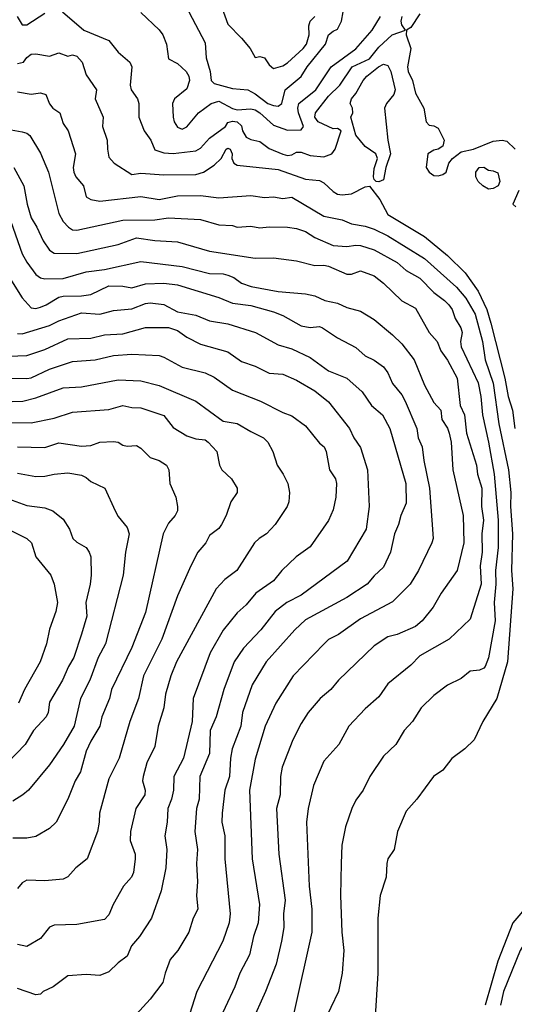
# Model space of a CAD drawing. Header units: metres. Extents: x -46681 to -43747, y -240911 to -237677.
# Tile 265 of 656: x -45407 to -45353, y -240056 to -239948. Entities that reach past the tile are written whole.
import ezdxf

# ---------------------------------------------------------------- set-up
doc = ezdxf.new("R2010")
doc.units = ezdxf.units.M
doc.layers.add('CONTOUR_INDEX', color=1, linetype='Continuous')
doc.layers.add('CONTOUR_INTER', color=3, linetype='Continuous')

msp = doc.modelspace()

# ---------------------------------------------------------------- linework, layer by layer
at = {"layer": 'CONTOUR_INDEX'}
for points, elevation in [([(-45388.38, -239947.52), (-45386.6, -239950.88), (-45386.49, -239952.52), (-45386.04, -239954.02), (-45385.93, -239955.02), (-45385.6, -239955.33), (-45383.6, -239955.88), (-45381.92, -239956.02), (-45381.1, -239956.47), (-45379.73, -239957.52), (-45379.1, -239957.75), (-45378.6, -239957.82), (-45378.19, -239957.52), (-45377.85, -239956.02), (-45376.1, -239954.56), (-45375.43, -239953.52), (-45373.41, -239951.02), (-45373.1, -239950.02), (-45372.6, -239949.6), (-45372.1, -239949.39), (-45371.67, -239948.52), (-45371.48, -239947.52)], 85), ([(-45408.6, -239960.25), (-45406.6, -239960.62), (-45406.1, -239960.75), (-45405.76, -239961.02), (-45404.6, -239962.94), (-45403.7, -239965.02), (-45402.58, -239969.52), (-45402.1, -239970.42), (-45401.51, -239971.02), (-45401.1, -239971.3), (-45400.6, -239971.34), (-45395.6, -239970.27), (-45392.1, -239970.23), (-45390.6, -239969.99), (-45387.1, -239970.18), (-45385.1, -239970.76), (-45383.6, -239970.83), (-45383.1, -239971.01), (-45381.6, -239970.9), (-45380.6, -239971.11), (-45379.6, -239971), (-45377.6, -239971.02), (-45376.6, -239971.16), (-45375.6, -239971.5), (-45374.6, -239972.15), (-45372.6, -239973.03), (-45371.1, -239973.15), (-45370.1, -239972.99), (-45369.6, -239973.03), (-45368.1, -239973.51), (-45365.6, -239974.9), (-45364.6, -239975.76), (-45363.1, -239976.6), (-45361.6, -239978.18), (-45360.42, -239979.02), (-45359.93, -239979.52), (-45359.59, -239980.02), (-45359.25, -239981.02), (-45358.63, -239982.02), (-45358.47, -239982.52), (-45358.67, -239983.52), (-45358.6, -239984.08), (-45356.72, -239988.02), (-45356.43, -239989.52), (-45356.26, -239991.52), (-45355.6, -239994.52), (-45355, -239998.02), (-45354.56, -240003.02), (-45354.56, -240006.02), (-45354.85, -240008.52), (-45354.79, -240010.02), (-45354.99, -240012.02), (-45354.88, -240014.02), (-45355.6, -240018.07), (-45355.96, -240019.02), (-45356.1, -240019.21), (-45356.6, -240019.41), (-45357.6, -240019.54), (-45358.6, -240020.32), (-45360.1, -240021.06), (-45361.6, -240022.19), (-45362.96, -240023.52), (-45363.9, -240025.02), (-45364.82, -240026.02), (-45365.75, -240027.52), (-45367.1, -240028.81), (-45368.57, -240031.02), (-45369.32, -240032.52), (-45370.1, -240033.62), (-45370.55, -240034.52), (-45371.25, -240036.52), (-45371.64, -240038.52), (-45371.72, -240040.52), (-45371.77, -240044.02), (-45371.65, -240048.02), (-45371.43, -240050.02), (-45371.61, -240052.52), (-45372.02, -240054.52), (-45373.69, -240058.02)], 90), ([(-45409.1, -239985.17), (-45406.1, -239985.05), (-45404.1, -239984.4), (-45401.6, -239983.23), (-45399.1, -239983.16), (-45397.6, -239982.78), (-45395.6, -239982.67), (-45393.1, -239981.97), (-45390.6, -239981.98), (-45389.6, -239982.31), (-45388.6, -239983.04), (-45387.1, -239983.79), (-45384.1, -239984.63), (-45382.6, -239985.71), (-45381.1, -239986.21), (-45379.6, -239986.99), (-45378.1, -239987.09), (-45376.6, -239987.74), (-45374.6, -239988.91), (-45373.1, -239990.11), (-45370.82, -239993.02), (-45370.34, -239994.02), (-45369.6, -239995.08), (-45368.82, -239997.52), (-45368.66, -240001.52), (-45368.97, -240004.02), (-45371.07, -240007.52), (-45376.1, -240011.23), (-45377.65, -240012.02), (-45378.93, -240013.02), (-45380.5, -240015.02), (-45382.4, -240017.02), (-45383.43, -240018.52), (-45384.56, -240021.52), (-45385.39, -240024.52), (-45386.04, -240026.02), (-45386.11, -240028.52), (-45387.17, -240031.02), (-45387.25, -240033.52), (-45387.54, -240034.52), (-45387.7, -240037.02), (-45387.43, -240039.02), (-45387.52, -240040.52), (-45387.41, -240042.52), (-45387.52, -240044.02), (-45387.38, -240045.52), (-45387.9, -240046.52), (-45388.38, -240048.02), (-45389.57, -240050.02), (-45390.4, -240051.02), (-45390.97, -240052.52), (-45391.21, -240053.52), (-45392.6, -240055.36), (-45394.14, -240057.02)], 95), ([(-45407.1, -239997.9), (-45405.1, -239998.27), (-45404.1, -239998.23), (-45403.1, -239997.99), (-45401.6, -239997.85), (-45400.1, -239998.11), (-45399.6, -239998.36), (-45399.1, -239998.81), (-45397.55, -239999.52), (-45396.44, -240002.02), (-45396.1, -240002.63), (-45395.1, -240003.84), (-45394.9, -240004.52), (-45395.29, -240006.52), (-45395.56, -240009.02), (-45397.48, -240016.52), (-45398.27, -240018.02), (-45399.2, -240020.52), (-45400.22, -240022.52), (-45400.92, -240025.52), (-45402.09, -240027.52), (-45403.6, -240029.76), (-45405.91, -240032.52), (-45406.53, -240033.02), (-45407.6, -240033.71)], 100)]:
    msp.add_lwpolyline(points, dxfattribs=dict(at, elevation=elevation))
at = {"layer": 'CONTOUR_INTER'}
for points, elevation in [([(-45407.14, -239948.02), (-45406.6, -239948.91), (-45406.1, -239948.92), (-45404.1, -239947.66)], 87), ([(-45402.18, -239947.52), (-45399.86, -239949.52), (-45397.1, -239950.64), (-45396.1, -239951.92), (-45394.81, -239953.02), (-45394.6, -239953.52), (-45394.79, -239955.52), (-45394.68, -239956.02), (-45394, -239957.02), (-45393.82, -239957.52), (-45393.84, -239959.02), (-45393.27, -239960.52), (-45392.52, -239961.52), (-45392.1, -239962.57), (-45391.1, -239962.89), (-45390.1, -239962.98), (-45387.6, -239962.7), (-45387.1, -239962.39), (-45386.1, -239961.29), (-45384.35, -239960.02), (-45384.1, -239959.61), (-45383.6, -239959.46), (-45383.1, -239959.52), (-45382.6, -239959.95), (-45382.51, -239960.52), (-45382.1, -239961.19), (-45381.6, -239961.44), (-45380.6, -239961.68), (-45379.6, -239962.42), (-45378.1, -239963.05), (-45377.6, -239963.19), (-45377.1, -239963.11), (-45376.6, -239962.83), (-45376.1, -239962.84), (-45375.1, -239963.19), (-45373.6, -239963.35), (-45372.72, -239963.02), (-45372.38, -239962.52), (-45371.72, -239960.52), (-45372.1, -239960.24), (-45372.6, -239960.27), (-45374.24, -239959.52), (-45374.61, -239959.02), (-45374.52, -239958.52), (-45373.1, -239956.72), (-45371.86, -239955.52), (-45370.51, -239953.52), (-45368.6, -239952.64), (-45367.6, -239951.35), (-45366.15, -239950.02), (-45364.67, -239949.52), (-45365.1, -239948.94), (-45365.17, -239948.52), (-45365.05, -239948.02)], 87), ([(-45393.6, -239947.56), (-45391.6, -239949.46), (-45391.23, -239950.02), (-45390.8, -239951.02), (-45390.6, -239952.64), (-45389.6, -239953.14), (-45388.67, -239954.02), (-45388.36, -239954.52), (-45388.29, -239955.02), (-45388.6, -239955.92), (-45389.93, -239957.02), (-45390.15, -239957.52), (-45390.09, -239959.02), (-45389.98, -239959.52), (-45389.6, -239960.09), (-45389.1, -239960.31), (-45388.6, -239960.07), (-45387.33, -239958.52), (-45385.93, -239957.52), (-45385.1, -239957.27), (-45383.6, -239958.07), (-45383.1, -239958.21), (-45381.6, -239958.11), (-45381.1, -239958.2), (-45380.59, -239958.52), (-45379.1, -239959.88), (-45378.1, -239960.25), (-45377.6, -239960.42), (-45376.1, -239960.41), (-45375.84, -239960.02), (-45376.37, -239958.52), (-45376.47, -239958.02), (-45376.34, -239957.52), (-45374.5, -239956.02), (-45372.8, -239953.52), (-45370.1, -239951.54), (-45368.33, -239949.52), (-45367.41, -239948.02)], 86), ([(-45384.77, -239947.02), (-45384.1, -239948.85), (-45382.6, -239950.38), (-45381.68, -239951.52), (-45381.1, -239952.48), (-45380.6, -239952.4), (-45380.1, -239952.54), (-45379.6, -239953.3), (-45379.1, -239953.68), (-45378.1, -239953.41), (-45377.6, -239953.06), (-45375.87, -239951.52), (-45375.49, -239951.02), (-45375.22, -239950.02), (-45375.24, -239949.02), (-45375.1, -239948.52), (-45374.6, -239948)], 84), ([(-45363.1, -239947.72), (-45364.1, -239949.21), (-45364.56, -239949.52), (-45364.59, -239950.02), (-45364.08, -239951.52), (-45364.48, -239953.52), (-45364.38, -239954.02), (-45363.91, -239955.02), (-45363.6, -239956.38), (-45362.66, -239958.02), (-45362.42, -239959.52), (-45362.1, -239959.89), (-45361.6, -239959.96), (-45361.1, -239960.23), (-45360.45, -239961.52), (-45360.6, -239962.19), (-45361.1, -239962.49), (-45361.6, -239962.6), (-45362.23, -239963.02), (-45362.42, -239964.52), (-45362.1, -239965.03), (-45361.6, -239965.37), (-45361.1, -239965.42), (-45360.6, -239965.27), (-45360.22, -239965.02), (-45359.95, -239964.02), (-45359.54, -239963.52), (-45358.6, -239962.8), (-45357.25, -239962.52), (-45355.1, -239961.62), (-45354.1, -239961.54), (-45353.6, -239961.65), (-45352.7, -239962.52)], 87), ([(-45407.1, -239953.14), (-45406.45, -239953.02), (-45406.1, -239952.48), (-45405.6, -239952.13), (-45405.1, -239952.11), (-45403.6, -239952.36), (-45402.6, -239951.99), (-45401.6, -239952.35), (-45401.1, -239952.19), (-45400.6, -239952.33), (-45400.05, -239953.02), (-45399.6, -239954.39), (-45398.48, -239956.02), (-45398.6, -239957.02), (-45397.74, -239959.02), (-45397.81, -239960.02), (-45397.3, -239961.52), (-45397.28, -239962.52), (-45397.1, -239963.37), (-45396.55, -239964.02), (-45394.6, -239965.27), (-45393.6, -239965.14), (-45391.1, -239965.3), (-45387.6, -239965.27), (-45386.76, -239965.02), (-45385.6, -239964.27), (-45384.83, -239963.52), (-45384.28, -239962.52), (-45384.1, -239962.4), (-45383.84, -239962.52), (-45383.64, -239963.02), (-45383.67, -239963.52), (-45383.44, -239964.02), (-45383.1, -239964.27), (-45378.6, -239964.74), (-45375.6, -239965.77), (-45374.1, -239965.94), (-45373.6, -239966.19), (-45372.6, -239967.13), (-45372.1, -239967.41), (-45371.6, -239967.48), (-45370.6, -239967.38), (-45369.1, -239966.62), (-45368.6, -239966.56), (-45367.48, -239968.02), (-45366.6, -239969.65), (-45362.6, -239972.03), (-45360.1, -239974.11), (-45358.16, -239976.02), (-45356.74, -239978.02), (-45355.79, -239980.02), (-45355.34, -239981.52), (-45353.83, -239987.52), (-45353.45, -239989.52), (-45352.97, -239991.02), (-45352.72, -239993.02)], 88), ([(-45367.64, -239953.52), (-45367.1, -239953.23), (-45366.6, -239953.35), (-45366.27, -239954.02), (-45365.82, -239956.02), (-45365.97, -239956.52), (-45366.75, -239957.52), (-45366.99, -239958.02), (-45366.63, -239961.52), (-45366.33, -239963.02), (-45366.82, -239964.52), (-45367.1, -239965.86), (-45367.6, -239966.08), (-45367.88, -239966.02), (-45368.1, -239965.82), (-45368.17, -239965.52), (-45368.1, -239964.62), (-45367.74, -239963.52), (-45367.92, -239963.02), (-45369.1, -239962.21), (-45370.1, -239960.98), (-45370.65, -239959.02), (-45370.44, -239958.52), (-45370.49, -239958.02), (-45370.74, -239957.52), (-45370.59, -239957.02), (-45370.1, -239956.44), (-45369.32, -239955.02), (-45368.9, -239954.52), (-45367.64, -239953.52)], 88), ([(-45407.1, -239956.24), (-45405.6, -239956.49), (-45404.6, -239956.37), (-45404.02, -239956.52), (-45403.6, -239957.55), (-45403.23, -239958.02), (-45402.47, -239958.52), (-45402.1, -239959.69), (-45401.56, -239960.52), (-45400.76, -239963.02), (-45401.01, -239964.52), (-45400.96, -239965.02), (-45400.73, -239965.52), (-45399.89, -239966.52), (-45399.6, -239967.72), (-45399.1, -239968.01), (-45398.1, -239968.19), (-45393.6, -239967.66), (-45391.6, -239967.99), (-45389.6, -239967.61), (-45387.1, -239967.58), (-45385.1, -239967.82), (-45381.6, -239967.55), (-45380.1, -239967.79), (-45379.1, -239967.7), (-45378.1, -239967.9), (-45377.1, -239967.75), (-45373.6, -239969.82), (-45371.6, -239970.23), (-45370.6, -239970.67), (-45369.1, -239970.9), (-45368.1, -239971.25), (-45366.6, -239971.99), (-45362.6, -239974.44), (-45359.1, -239977.59), (-45358.1, -239978.78), (-45357.06, -239980.52), (-45356.27, -239983.52), (-45355.97, -239985.52), (-45355.1, -239988.05), (-45354.46, -239992.52), (-45353.42, -239997.52), (-45353.17, -240000.02), (-45353.19, -240001.52), (-45352.98, -240004.52), (-45353.1, -240008.52), (-45352.95, -240010.52), (-45353.54, -240018.52), (-45354.7, -240022.52), (-45356.24, -240025.02), (-45357.18, -240027.02), (-45358.19, -240028.02), (-45359.6, -240029.06), (-45360.6, -240030.35), (-45361.62, -240031.02), (-45363.46, -240033.52), (-45364.6, -240034.8), (-45365.55, -240037.02), (-45365.93, -240039.02), (-45366.6, -240040.02), (-45366.74, -240040.52), (-45366.8, -240042.02), (-45367.45, -240044.02), (-45367.72, -240046.52), (-45367.7, -240052.52), (-45368.12, -240059.02)], 89), ([(-45407.5, -239964.52), (-45406.4, -239966.52), (-45406.04, -239968.52), (-45405.6, -239970.02), (-45404.99, -239971.02), (-45404.3, -239972.52), (-45403.6, -239973.53), (-45403.1, -239973.87), (-45400.6, -239973.91), (-45396.1, -239972.93), (-45394.1, -239972.19), (-45392.1, -239972.5), (-45389.6, -239972.62), (-45386.1, -239973.64), (-45381.1, -239974.43), (-45379.1, -239974.37), (-45376.6, -239974.7), (-45374.6, -239975.2), (-45373.6, -239975.17), (-45373.1, -239975.27), (-45371.1, -239976.15), (-45370.6, -239976.16), (-45369.6, -239975.79), (-45368.1, -239976.35), (-45367.1, -239977.14), (-45365.1, -239979.08), (-45363.6, -239979.86), (-45362.11, -239982.52), (-45361.21, -239983.52), (-45360.8, -239984.52), (-45360.1, -239985.55), (-45359.02, -239987.52), (-45358.71, -239990.52), (-45358.23, -239991.52), (-45358, -239993.52), (-45356.91, -239997.02), (-45356.81, -239998.02), (-45356.35, -239999.52), (-45356.37, -240001.52), (-45356.14, -240003.02), (-45356.32, -240004.52), (-45356.3, -240006.52), (-45356.52, -240008.02), (-45356.41, -240010.02), (-45357.6, -240013.86), (-45359.89, -240016.02), (-45363.1, -240017.86), (-45364.1, -240018.85), (-45366.6, -240020.89), (-45367.6, -240022.34), (-45369.1, -240023.64), (-45370.86, -240025.52), (-45371.97, -240027.52), (-45373.6, -240029.36), (-45374.73, -240032.02), (-45375.33, -240034.52), (-45375.49, -240036.02), (-45375.23, -240043.02), (-45374.92, -240045.52), (-45374.93, -240048.02), (-45376.94, -240057.02)], 91), ([(-45356.62, -239964.52), (-45356.1, -239964.46), (-45355.6, -239964.8), (-45355.1, -239964.86), (-45354.6, -239965.1), (-45354.36, -239966.02), (-45354.55, -239966.52), (-45355.1, -239966.81), (-45355.6, -239966.86), (-45356.23, -239966.52), (-45356.72, -239966.02), (-45356.99, -239965.52), (-45356.99, -239965.02), (-45356.62, -239964.52)], 88), ([(-45352.3, -239967.02), (-45352.94, -239968.52), (-45352.6, -239968.8)], 87), ([(-45408.1, -239969.68), (-45406.6, -239973.93), (-45406.1, -239974.85), (-45405.1, -239976.2), (-45404.6, -239976.56), (-45404.1, -239976.67), (-45402.1, -239976.64), (-45399.6, -239975.92), (-45397.6, -239975.64), (-45393.6, -239974.77), (-45389.1, -239975.33), (-45386.1, -239976.09), (-45384.6, -239976.13), (-45384.1, -239976.26), (-45383.44, -239976.52), (-45382.6, -239977.14), (-45381.55, -239977.52), (-45378.6, -239978.04), (-45375.6, -239978.3), (-45374.6, -239978.54), (-45373.5, -239979.02), (-45372.1, -239979.32), (-45371.1, -239979.81), (-45369.6, -239980.19), (-45368.1, -239981.11), (-45366.1, -239982.77), (-45365.1, -239983.76), (-45363.75, -239985.52), (-45362.6, -239988.27), (-45361.6, -239990.16), (-45360.82, -239991.02), (-45360.7, -239992.02), (-45360.1, -239992.97), (-45359.91, -239993.52), (-45359.67, -239994.52), (-45359.51, -239997.52), (-45358.38, -240002.52), (-45358.32, -240005.52), (-45359.05, -240008.52), (-45360.79, -240011.02), (-45361.65, -240012.52), (-45362.87, -240014.02), (-45363.6, -240014.64), (-45365.6, -240015.51), (-45366.6, -240015.76), (-45368.1, -240016.74), (-45372.02, -240020.52), (-45372.84, -240021.52), (-45374.01, -240022.52), (-45375.33, -240024.02), (-45376.1, -240025.25), (-45377.01, -240027.02), (-45378.16, -240030.02), (-45378.34, -240031.02), (-45378.38, -240033.02), (-45378.77, -240034.52), (-45378.53, -240039.52), (-45377.83, -240044.52), (-45378.01, -240046.02), (-45378, -240047.52), (-45378.24, -240049.02), (-45378.82, -240051.52), (-45379.98, -240054.52), (-45381.55, -240058.02)], 92), ([(-45408.3, -239976.02), (-45406.6, -239978.74), (-45405.6, -239979.84), (-45405.1, -239979.9), (-45404.6, -239979.76), (-45403.98, -239979.52), (-45402.6, -239978.67), (-45402.1, -239978.55), (-45400.1, -239978.53), (-45399.1, -239978.39), (-45397.1, -239977.44), (-45395.6, -239977.46), (-45394.6, -239977.67), (-45393.1, -239977.22), (-45391.1, -239977.13), (-45389.6, -239977.33), (-45385.1, -239978.71), (-45383.6, -239979.34), (-45381.6, -239979.6), (-45379.1, -239980.28), (-45378.1, -239980.68), (-45376.1, -239981.81), (-45375.1, -239981.98), (-45374.1, -239981.89), (-45373.77, -239982.02), (-45372.1, -239983.1), (-45370.1, -239984.18), (-45369.1, -239985.07), (-45368.1, -239985.54), (-45367.1, -239986.28), (-45366.6, -239986.95), (-45366.1, -239988.12), (-45365.1, -239989.35), (-45364.72, -239990.02), (-45363.44, -239993.02), (-45363.28, -239994.02), (-45362.87, -239995.02), (-45362.69, -239996.52), (-45362.04, -239999.52), (-45361.67, -240005.02), (-45361.8, -240005.52), (-45363.25, -240008.52), (-45364.17, -240010.02), (-45366.1, -240011.95), (-45369.6, -240013.79), (-45372, -240015.52), (-45373.1, -240016.08), (-45373.59, -240016.52), (-45376.95, -240020.02), (-45378.87, -240023.02), (-45380.03, -240025.52), (-45381.1, -240029.14), (-45381.75, -240032.52), (-45381.43, -240040.02), (-45380.63, -240045.02), (-45380.78, -240047.02), (-45381.29, -240048.52), (-45381.74, -240050.52), (-45382.81, -240052.52), (-45383.35, -240054.02), (-45385.45, -240058.52)], 93), ([(-45407.1, -239982.64), (-45406.6, -239982.69), (-45403.6, -239981.77), (-45402.6, -239981.25), (-45400.1, -239980.38), (-45398.1, -239980.52), (-45396.6, -239980.13), (-45394.6, -239979.94), (-45393.1, -239979.37), (-45392.6, -239979.29), (-45391.1, -239979.48), (-45389.6, -239980.28), (-45387.6, -239980.63), (-45386.1, -239981.25), (-45384.1, -239981.58), (-45381.07, -239982.52), (-45378.6, -239983.87), (-45377.1, -239984.32), (-45375.1, -239985.27), (-45373.1, -239986.73), (-45371.1, -239987.53), (-45369.41, -239989.02), (-45368.41, -239990.52), (-45367.18, -239991.52), (-45366.38, -239993.02), (-45364.64, -239999.02), (-45364.6, -240001.19), (-45365.2, -240002.52), (-45365.45, -240003.52), (-45365.87, -240004.52), (-45366.32, -240006.52), (-45367.1, -240008.18), (-45368.1, -240009.1), (-45368.87, -240010.02), (-45371.1, -240011.48), (-45375.6, -240013.93), (-45376.77, -240015.02), (-45379.91, -240018.52), (-45381.45, -240021.02), (-45382.49, -240024.02), (-45382.7, -240025.52), (-45383.65, -240028.02), (-45383.82, -240029.02), (-45383.92, -240031.02), (-45384.42, -240032.52), (-45384.72, -240035.02), (-45384.78, -240036.02), (-45384.43, -240037.52), (-45384.42, -240040.02), (-45383.86, -240046.02), (-45383.96, -240047.02), (-45384.67, -240049.02), (-45387.5, -240054.52), (-45388.28, -240057.02)], 94), ([(-45408.1, -239987.52), (-45406.1, -239987.57), (-45405.6, -239987.48), (-45403.6, -239986.53), (-45401.1, -239985.7), (-45398.6, -239985.5), (-45396.6, -239985.03), (-45394.6, -239984.88), (-45391.6, -239985.04), (-45391.1, -239985.22), (-45389.1, -239986.32), (-45386.6, -239986.94), (-45385.6, -239987.4), (-45383.6, -239988.83), (-45380.55, -239990.02), (-45378.1, -239991.28), (-45377.1, -239991.62), (-45375.6, -239992.73), (-45374.1, -239994.62), (-45373.58, -239995.02), (-45373.35, -239995.52), (-45372.99, -239997.52), (-45372.34, -239998.52), (-45372.23, -239999.02), (-45372.31, -240000.52), (-45372.6, -240001.9), (-45373.1, -240003.08), (-45375.1, -240005.95), (-45376.62, -240007.02), (-45378.2, -240008.52), (-45379.1, -240009.67), (-45381.06, -240011.02), (-45382.1, -240012.28), (-45383.1, -240013.14), (-45384.6, -240015.03), (-45386.02, -240017.52), (-45387.88, -240022.52), (-45388, -240025.02), (-45388.95, -240029.02), (-45390.02, -240031.02), (-45390.05, -240032.52), (-45390.28, -240033.52), (-45390.68, -240034.52), (-45390.74, -240036.02), (-45390.99, -240037.52), (-45390.79, -240039.02), (-45390.9, -240041.02), (-45391.4, -240043.52), (-45392.45, -240046.52), (-45393.77, -240048.52), (-45394.63, -240049.52), (-45395.1, -240050.67), (-45396.1, -240051.37), (-45397.1, -240052.37), (-45398.1, -240052.76), (-45399.6, -240052.67), (-45401.6, -240052.79), (-45403.21, -240054.02), (-45404.28, -240054.52), (-45404.6, -240054.8), (-45405.1, -240054.86), (-45407.1, -240054.2)], 96), ([(-45410.1, -239990.14), (-45406.53, -239990.02), (-45405.1, -239989.66), (-45402.1, -239988.56), (-45400.1, -239988.47), (-45396.1, -239987.7), (-45393.6, -239987.81), (-45391.6, -239988.33), (-45387.6, -239990.04), (-45384.6, -239992.22), (-45383.1, -239992.46), (-45381.6, -239993.36), (-45380.22, -239994.02), (-45379.74, -239994.52), (-45379.17, -239995.52), (-45378.73, -239997.02), (-45378.04, -239998.02), (-45377.56, -239999.02), (-45377.36, -240000.02), (-45377.44, -240001.02), (-45377.61, -240001.52), (-45378.93, -240003.52), (-45379.88, -240004.52), (-45380.68, -240005.02), (-45381.18, -240005.52), (-45383.12, -240008.52), (-45384.42, -240009.52), (-45385.39, -240010.52), (-45389.71, -240018.52), (-45390.32, -240020.02), (-45390.91, -240022.02), (-45391.09, -240023.52), (-45391.72, -240025.52), (-45392.1, -240027.75), (-45392.98, -240029.52), (-45393.36, -240031.02), (-45393.43, -240031.52), (-45393.15, -240032.52), (-45393.18, -240033.02), (-45394.15, -240034.52), (-45394.73, -240037.02), (-45394.78, -240038.02), (-45394.23, -240039.52), (-45394.22, -240040.02), (-45394.41, -240041.52), (-45394.64, -240042.02), (-45395.5, -240043.02), (-45396.63, -240045.02), (-45397.1, -240046.13), (-45397.6, -240046.66), (-45400.6, -240047.21), (-45403.1, -240047.27), (-45403.6, -240047.48), (-45404.6, -240048.72), (-45406.1, -240049.58), (-45407.1, -240049.37)], 97), ([(-45410.1, -239992.32), (-45405.6, -239992.41), (-45403.1, -239991.9), (-45401.1, -239991.25), (-45397.1, -239990.94), (-45395.6, -239990.52), (-45394.6, -239990.73), (-45393.6, -239990.77), (-45391.1, -239991.58), (-45390.1, -239992.89), (-45388.6, -239993.8), (-45387.6, -239994.13), (-45386.6, -239994.26), (-45386.24, -239994.52), (-45385.32, -239995.52), (-45385.02, -239997.02), (-45384.75, -239997.52), (-45383.7, -239998.52), (-45383.08, -239999.52), (-45383.07, -240000.02), (-45383.77, -240001.02), (-45384.28, -240002.52), (-45384.8, -240003.52), (-45385.1, -240003.93), (-45386.1, -240004.71), (-45386.51, -240005.52), (-45387.37, -240006.52), (-45388.15, -240008.02), (-45389.6, -240011.3), (-45391.34, -240016.02), (-45393.31, -240020.02), (-45393.86, -240022.52), (-45394.83, -240025.02), (-45395.99, -240029.02), (-45397.1, -240031.28), (-45398.14, -240035.02), (-45398.17, -240036.02), (-45398.35, -240037.02), (-45399.47, -240040.02), (-45400.73, -240041.02), (-45401.6, -240041.98), (-45402.1, -240042.25), (-45404.1, -240042.42), (-45406.1, -240042.35), (-45406.6, -240042.66), (-45407.1, -240043.26)], 98), ([(-45407.1, -239995.03), (-45404.1, -239995.09), (-45402.6, -239994.57), (-45400.1, -239994.95), (-45399.1, -239994.86), (-45398.1, -239994.52), (-45396.6, -239994.43), (-45396.1, -239994.51), (-45395.6, -239994.82), (-45395.1, -239994.94), (-45394.1, -239994.86), (-45393.6, -239995.15), (-45392.6, -239996.19), (-45391.6, -239996.5), (-45390.82, -239997.02), (-45390.55, -239997.52), (-45390.45, -239999.02), (-45389.78, -240000.52), (-45389.61, -240001.52), (-45389.61, -240002.02), (-45389.85, -240002.52), (-45390.6, -240003.37), (-45391.16, -240004.52), (-45393.1, -240013.13), (-45394.6, -240016.94), (-45396.84, -240021.52), (-45397.03, -240022.52), (-45397.89, -240024.52), (-45398.1, -240025.52), (-45399.1, -240027.16), (-45399.6, -240028.26), (-45400.22, -240030.52), (-45400.8, -240031.52), (-45401.61, -240033.52), (-45402.86, -240036.02), (-45403.6, -240036.71), (-45405.1, -240037.57), (-45406.1, -240037.78), (-45407.6, -240037.78)], 99), ([(-45408.1, -240000.69), (-45406.1, -240001.42), (-45404.1, -240001.68), (-45403.24, -240002.02), (-45402.1, -240002.92), (-45401.43, -240004.02), (-45401.07, -240005.02), (-45400.6, -240005.44), (-45399.6, -240006), (-45399.25, -240006.52), (-45399.07, -240007.02), (-45399.05, -240009.02), (-45399.16, -240010.02), (-45399.63, -240012.02), (-45399.54, -240013.52), (-45400.1, -240015.5), (-45400.93, -240018.02), (-45401.52, -240019.02), (-45402.17, -240020.52), (-45403.6, -240022.92), (-45403.75, -240024.02), (-45403.97, -240024.52), (-45405.34, -240026.02), (-45406.26, -240027.52), (-45408.18, -240029.52)], 101), ([(-45410.1, -240003.05), (-45406.08, -240005.02), (-45405.56, -240005.52), (-45405.1, -240007.03), (-45403.44, -240009.02), (-45403.09, -240010.02), (-45402.72, -240012.02), (-45402.92, -240013.02), (-45403.6, -240014.94), (-45403.93, -240016.52), (-45404.63, -240018.52), (-45406.32, -240021.52), (-45407.01, -240023.02)], 102), ([(-45310.15, -240058.02), (-45312.78, -240053.02), (-45313.93, -240050.02), (-45315.35, -240047.02), (-45317.1, -240044.59), (-45318.75, -240043.02), (-45319.6, -240042.49), (-45321.6, -240041.85), (-45324.6, -240041.33), (-45327.6, -240041.67), (-45330.6, -240042.31), (-45335.6, -240044.04), (-45337.1, -240044.39), (-45339.6, -240044.47), (-45344.6, -240043.9), (-45345.6, -240043.99), (-45346.6, -240044.35), (-45348.6, -240045.65), (-45350.65, -240047.52), (-45352.15, -240050.02), (-45353.96, -240054.52), (-45354.31, -240056.02)], 87), ([(-45351.24, -240045.02), (-45352.95, -240047.02), (-45354.6, -240051.2), (-45355.97, -240056.02)], 88)]:
    msp.add_lwpolyline(points, dxfattribs=dict(at, elevation=elevation))

doc.saveas('drawing.dxf')
